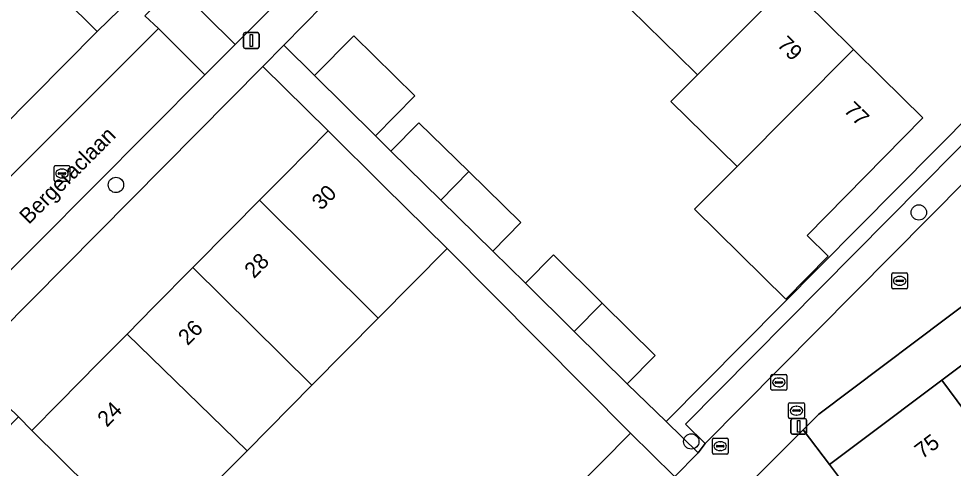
# Model space of a CAD drawing. Extents: x 157767 to 159172, y 387839 to 389425.
# Drawn here: x 158552.4 to 158611.9, y 388600.6 to 388629.2 of the extents above; entities that cross this region are included whole.
import ezdxf

# ---------------------------------------------------------------- set-up
doc = ezdxf.new("R2010")
doc.units = 0
for name, color, linetype in [('IMGEO_Boom', 7, 'Continuous'), ('IMGEO_Brandkraan', 7, 'Continuous'), ('IMGEO_Erf', 7, 'Continuous'), ('IMGEO_Groenvoorziening', 7, 'Continuous'), ('IMGEO_Kolk', 7, 'Continuous'), ('IMGEO_Lichtmast', 7, 'Continuous'), ('IMGEO_Openbare_ruimte_label', 7, 'Continuous'), ('IMGEO_Pand', 7, 'Continuous'), ('IMGEO_Pand_nummerreeks', 7, 'Continuous'), ('IMGEO_Parkeervlak_open', 7, 'Continuous'), ('IMGEO_Rijbaan_lokaal_open', 7, 'Continuous'), ('IMGEO_Rioolput', 7, 'Continuous'), ('IMGEO_Voetpad_open', 7, 'Continuous')]:
    doc.layers.add(name, color=color, linetype=linetype)

msp = doc.modelspace()

# ---------------------------------------------------------------- linework, layer by layer
at = {"layer": 'IMGEO_Boom'}
for centre in [(158558.603, 388618.6), (158609.713, 388616.847), (158595.227, 388602.27)]:
    msp.add_circle(centre, 0.489, dxfattribs=at)
at = {"layer": 'IMGEO_Brandkraan'}
for p, q in [((158601.423, 388603.807), (158601.423, 388604.659)), ((158601.498, 388604.733), (158602.35, 388604.733)), ((158602.424, 388604.659), (158602.424, 388603.807)), ((158601.682, 388604.227), (158601.682, 388604.239)), ((158602.12, 388604.19), (158601.722, 388604.19)), ((158601.725, 388604.276), (158602.123, 388604.276)), ((158601.911, 388604.513), (158601.936, 388604.513)), ((158602.166, 388604.239), (158602.166, 388604.227)), ((158602.35, 388603.733), (158601.498, 388603.733)), ((158601.934, 388603.953), (158601.909, 388603.953))]:
    msp.add_line(p, q, dxfattribs=at)
for points in [[(158601.423, 388603.807), (158601.423, 388604.659)], [(158601.498, 388604.733), (158602.35, 388604.733)], [(158602.424, 388604.659), (158602.424, 388603.807)], [(158602.35, 388603.733), (158601.498, 388603.733)]]:
    msp.add_lwpolyline(points, dxfattribs=at)
for centre, radius, start, end in [((158601.5, 388604.657), 0.0765, 91.55205, 178.44795), ((158601.5, 388604.657), 0.0765, 91.55205, 178.44795), ((158602.348, 388604.657), 0.0765, 1.55205, 88.44795), ((158602.348, 388604.657), 0.0765, 1.55205, 88.44795), ((158601.722, 388604.236), 0.0403, 85.87752, 175.75265), ((158601.719, 388604.226), 0.0366, 178.93798, 274.71019), ((158602.123, 388604.233), 0.043, 264.86636, 352.45326), ((158602.127, 388604.238), 0.0386, 1.73085, 96.63898), ((158601.5, 388603.809), 0.0765, 181.55205, 268.44795), ((158601.5, 388603.809), 0.0765, 181.55205, 268.44795), ((158602.348, 388603.809), 0.0765, 271.55205, 358.44795), ((158602.348, 388603.809), 0.0765, 271.55205, 358.44795)]:
    msp.add_arc(centre, radius, start, end, dxfattribs=at)
for centre, major_axis, ratio, start_param, end_param in [((158601.91, 388604.233), (-0.387, 0.002), 0.722429, 4.712389, 7.853982), ((158601.935, 388604.233), (-0.39, 0.002), 0.717154, 1.570796, 4.712389)]:
    msp.add_ellipse(centre, major_axis=major_axis, ratio=ratio, start_param=start_param, end_param=end_param, dxfattribs=at)
at = {"layer": 'IMGEO_Erf'}
for points in [[(158557.412, 388628.36), (158535.834, 388649.727), (158533.987, 388647.893), (158531.236, 388645.162), (158527.465, 388641.374), (158524.921, 388638.792), (158523.143, 388640.544), (158520.891, 388638.301), (158522.641, 388636.562), (158519.999, 388633.901), (158519.738, 388633.638), (158517.422, 388631.306), (158515.671, 388633.045), (158514.274, 388631.704), (158517.268, 388628.735), (158513.709, 388625.147), (158512.467, 388626.379), (158509.895, 388623.785), (158508.143, 388625.522), (158505.144, 388622.5), (158507.984, 388619.682), (158506.444, 388618.145), (158521.077, 388603.498)], [(158601.476, 388631.242), (158603.802, 388628.953), (158605.562, 388627.222), (158607.322, 388625.491), (158609.975, 388622.88), (158602.603, 388615.387), (158603.941, 388614.07), (158601.245, 388611.33), (158595.429, 388617.052), (158598.143, 388619.776), (158593.933, 388623.918), (158595.615, 388625.606), (158595.491, 388625.728), (158591.346, 388629.806)], [(158571.8, 388630.034), (158569.289, 388627.5), (158571.242, 388625.565), (158573.753, 388628.101), (158577.626, 388624.268), (158575.114, 388621.731), (158576.109, 388620.749), (158577.888, 388622.563), (158581.062, 388619.449), (158584.373, 388616.201), (158582.594, 388614.387), (158584.668, 388612.344), (158586.451, 388614.149), (158589.56, 388611.078), (158592.937, 388607.742), (158591.154, 388605.937), (158593.635, 388603.535), (158615.673, 388625.787)], [(158530.841, 388601.541), (158557.412, 388628.36)], [(158623.757, 388619.36), (158603.355, 388604.007), (158602.355, 388603.011), (158604.029, 388600.802), (158606.056, 388602.323), (158611.179, 388606.166), (158616.169, 388609.909)]]:
    msp.add_lwpolyline(points, dxfattribs=at)
for points in [[(158565.957, 388615.819), (158567.741, 388617.623), (158569.437, 388619.337), (158572.106, 388622.035), (158567.948, 388626.147), (158549.043, 388607.072), (158552.396, 388603.828), (158553.241, 388602.967), (158554.999, 388604.744), (158557.498, 388607.27), (158559.309, 388609.1), (158561.021, 388610.831), (158563.505, 388613.341)], [(158587.635, 388599.045), (158591.355, 388602.801), (158579.678, 388614.544), (158575.302, 388610.121), (158571.072, 388605.846), (158566.946, 388601.677), (158566.087, 388600.808), (158562.57, 388597.253), (158564.269, 388595.573), (158562.511, 388593.796), (158564.399, 388591.929), (158567.252, 388591.344), (158582.491, 388588.215), (158594.155, 388600.029), (158594.108, 388600.075), (158590.385, 388596.317), (158586.663, 388592.558), (158583.915, 388595.289)]]:
    msp.add_lwpolyline(points, close=True, dxfattribs=at)
at = {"layer": 'IMGEO_Groenvoorziening'}
for points in [[(158544.44, 388598.068), (158546.113, 388596.851), (158562.72, 388592.754), (158562.925, 388592.232), (158564.399, 388591.929), (158562.511, 388593.796), (158553.241, 388602.967), (158552.396, 388603.828), (158548.737, 388600.109), (158547.497, 388601.298)], [(158606.759, 388597.164), (158604.029, 388600.802), (158602.355, 388603.011), (158599.522, 388600.187)]]:
    msp.add_lwpolyline(points, dxfattribs=at)
at = {"layer": 'IMGEO_Kolk'}
for p, q in [((158554.668, 388618.901), (158554.668, 388619.753)), ((158554.743, 388619.827), (158555.595, 388619.827)), ((158555.156, 388619.607), (158555.181, 388619.607)), ((158555.669, 388619.753), (158555.669, 388618.901)), ((158554.927, 388619.321), (158554.927, 388619.333)), ((158555.365, 388619.284), (158554.967, 388619.284)), ((158554.97, 388619.37), (158555.368, 388619.37)), ((158555.179, 388619.047), (158555.154, 388619.047)), ((158555.411, 388619.333), (158555.411, 388619.321)), ((158555.595, 388618.827), (158554.743, 388618.827)), ((158608.069, 388612.995), (158608.921, 388612.995)), ((158607.994, 388612.069), (158607.994, 388612.921)), ((158608.253, 388612.489), (158608.253, 388612.501)), ((158608.691, 388612.452), (158608.293, 388612.452)), ((158608.296, 388612.538), (158608.694, 388612.538)), ((158608.482, 388612.775), (158608.507, 388612.775)), ((158608.737, 388612.501), (158608.737, 388612.489)), ((158608.995, 388612.921), (158608.995, 388612.069)), ((158608.921, 388611.995), (158608.069, 388611.995)), ((158608.505, 388612.215), (158608.48, 388612.215)), ((158596.567, 388601.545), (158596.567, 388602.397)), ((158596.642, 388602.471), (158597.494, 388602.471)), ((158597.055, 388602.251), (158597.08, 388602.251)), ((158597.568, 388602.397), (158597.568, 388601.545)), ((158596.826, 388601.965), (158596.826, 388601.977)), ((158597.264, 388601.928), (158596.866, 388601.928)), ((158596.869, 388602.014), (158597.267, 388602.014)), ((158597.078, 388601.691), (158597.053, 388601.691)), ((158597.31, 388601.977), (158597.31, 388601.965)), ((158597.494, 388601.471), (158596.642, 388601.471))]:
    msp.add_line(p, q, dxfattribs=at)
for points in [[(158554.668, 388618.901), (158554.668, 388619.753)], [(158554.743, 388619.827), (158555.595, 388619.827)], [(158555.669, 388619.753), (158555.669, 388618.901)], [(158555.595, 388618.827), (158554.743, 388618.827)], [(158608.069, 388612.995), (158608.921, 388612.995)], [(158607.994, 388612.069), (158607.994, 388612.921)], [(158608.995, 388612.921), (158608.995, 388612.069)], [(158608.921, 388611.995), (158608.069, 388611.995)], [(158596.567, 388601.545), (158596.567, 388602.397)], [(158596.642, 388602.471), (158597.494, 388602.471)], [(158597.568, 388602.397), (158597.568, 388601.545)], [(158597.494, 388601.471), (158596.642, 388601.471)]]:
    msp.add_lwpolyline(points, dxfattribs=at)
for centre, radius, start, end in [((158554.745, 388619.751), 0.0765, 91.55205, 178.44795), ((158554.745, 388619.751), 0.0765, 91.55205, 178.44795), ((158555.593, 388619.751), 0.0765, 1.55205, 88.44795), ((158555.593, 388619.751), 0.0765, 1.55205, 88.44795), ((158554.967, 388619.33), 0.0403, 85.87752, 175.75265), ((158554.964, 388619.32), 0.0366, 178.93798, 274.71019), ((158555.368, 388619.327), 0.043, 264.86636, 352.45326), ((158555.372, 388619.332), 0.0386, 1.73085, 96.63898), ((158554.745, 388618.903), 0.0765, 181.55205, 268.44795), ((158554.745, 388618.903), 0.0765, 181.55205, 268.44795), ((158555.593, 388618.903), 0.0765, 271.55205, 358.44795), ((158555.593, 388618.903), 0.0765, 271.55205, 358.44795), ((158608.071, 388612.919), 0.0765, 91.55205, 178.44795), ((158608.071, 388612.919), 0.0765, 91.55205, 178.44795), ((158608.919, 388612.919), 0.0765, 1.55205, 88.44795), ((158608.919, 388612.919), 0.0765, 1.55205, 88.44795), ((158608.293, 388612.498), 0.0403, 85.87752, 175.75265), ((158608.29, 388612.488), 0.0366, 178.93798, 274.71019), ((158608.694, 388612.495), 0.043, 264.86636, 352.45326), ((158608.698, 388612.5), 0.0386, 1.73085, 96.63898), ((158608.071, 388612.071), 0.0765, 181.55205, 268.44795), ((158608.071, 388612.071), 0.0765, 181.55205, 268.44795), ((158608.919, 388612.071), 0.0765, 271.55205, 358.44795), ((158608.919, 388612.071), 0.0765, 271.55205, 358.44795), ((158596.644, 388602.395), 0.0765, 91.55205, 178.44795), ((158596.644, 388602.395), 0.0765, 91.55205, 178.44795), ((158597.492, 388602.395), 0.0765, 1.55205, 88.44795), ((158597.492, 388602.395), 0.0765, 1.55205, 88.44795), ((158596.866, 388601.974), 0.0403, 85.87752, 175.75265), ((158596.863, 388601.964), 0.0366, 178.93798, 274.71019), ((158597.267, 388601.971), 0.043, 264.86636, 352.45326), ((158597.271, 388601.976), 0.0386, 1.73085, 96.63898), ((158596.644, 388601.547), 0.0765, 181.55205, 268.44795), ((158596.644, 388601.547), 0.0765, 181.55205, 268.44795), ((158597.492, 388601.547), 0.0765, 271.55205, 358.44795), ((158597.492, 388601.547), 0.0765, 271.55205, 358.44795)]:
    msp.add_arc(centre, radius, start, end, dxfattribs=at)
for centre, major_axis, ratio, start_param, end_param in [((158555.155, 388619.327), (-0.387, 0.002), 0.722429, 4.712389, 7.853982), ((158555.18, 388619.327), (-0.39, 0.002), 0.717154, 1.570796, 4.712389), ((158608.481, 388612.495), (-0.387, 0.002), 0.722429, 4.712389, 7.853982), ((158608.506, 388612.495), (-0.39, 0.002), 0.717154, 1.570796, 4.712389), ((158597.054, 388601.971), (-0.387, 0.002), 0.722429, 4.712389, 7.853982), ((158597.079, 388601.971), (-0.39, 0.002), 0.717154, 1.570796, 4.712389)]:
    msp.add_ellipse(centre, major_axis=major_axis, ratio=ratio, start_param=start_param, end_param=end_param, dxfattribs=at)
at = {"layer": 'IMGEO_Lichtmast'}
for p, q in [((158566.721, 388627.395), (158566.721, 388628.195)), ((158566.721, 388628.195), (158566.721, 388627.395)), ((158566.821, 388628.295), (158567.611, 388628.295)), ((158567.611, 388628.295), (158566.821, 388628.295)), ((158567.711, 388628.195), (158567.711, 388627.395)), ((158567.711, 388627.395), (158567.711, 388628.195)), ((158567.611, 388627.295), (158566.821, 388627.295)), ((158566.821, 388627.295), (158567.611, 388627.295)), ((158601.574, 388602.828), (158601.574, 388603.628)), ((158601.574, 388603.628), (158601.574, 388602.828)), ((158601.674, 388603.728), (158602.464, 388603.728)), ((158602.464, 388603.728), (158601.674, 388603.728)), ((158602.564, 388603.628), (158602.564, 388602.828)), ((158602.564, 388602.828), (158602.564, 388603.628)), ((158602.464, 388602.728), (158601.674, 388602.728)), ((158601.674, 388602.728), (158602.464, 388602.728))]:
    msp.add_line(p, q, dxfattribs=at)
for points in [[(158567.141, 388628.17), (158567.291, 388628.17), (158567.291, 388627.42), (158567.141, 388627.42), (158567.141, 388628.17)], [(158601.994, 388603.603), (158602.144, 388603.603), (158602.144, 388602.853), (158601.994, 388602.853), (158601.994, 388603.603)]]:
    msp.add_lwpolyline(points, dxfattribs=at)
for centre, start, end in [((158566.821, 388628.195), 90, 180), ((158566.821, 388628.195), 90, 180), ((158567.611, 388628.195), 0, 90), ((158567.611, 388628.195), 360, 90), ((158566.821, 388627.395), 180, 270), ((158566.821, 388627.395), 180, 270), ((158567.611, 388627.395), 270, 0), ((158567.611, 388627.395), 270, 0), ((158601.674, 388603.628), 90, 180), ((158601.674, 388603.628), 90, 180), ((158602.464, 388603.628), 0, 90), ((158602.464, 388603.628), 360, 90), ((158601.674, 388602.828), 180, 270), ((158601.674, 388602.828), 180, 270), ((158602.464, 388602.828), 270, 0), ((158602.464, 388602.828), 270, 0)]:
    msp.add_arc(centre, 0.1, start, end, dxfattribs=at)
at = {"layer": 'IMGEO_Pand'}
for points in [[(158601.351, 388631.365), (158603.101, 388633.123), (158600.633, 388635.546), (158598.758, 388637.386), (158591.346, 388629.806), (158595.491, 388625.728), (158595.615, 388625.606)], [(158605.562, 388627.222), (158603.802, 388628.953), (158601.476, 388631.242), (158601.351, 388631.365), (158595.615, 388625.606), (158593.933, 388623.918), (158598.143, 388619.776)], [(158575.114, 388621.731), (158577.626, 388624.268), (158573.753, 388628.101), (158571.242, 388625.565)], [(158609.975, 388622.88), (158607.322, 388625.491), (158605.562, 388627.222), (158598.143, 388619.776), (158595.429, 388617.052), (158601.245, 388611.33), (158603.941, 388614.07), (158602.603, 388615.387)], [(158579.278, 388617.64), (158581.062, 388619.449), (158577.888, 388622.563), (158576.109, 388620.749)], [(158567.741, 388617.623), (158575.302, 388610.121), (158579.678, 388614.544), (158575.661, 388618.519), (158572.106, 388622.035), (158569.437, 388619.337)], [(158579.278, 388617.64), (158582.594, 388614.387), (158584.373, 388616.201), (158581.062, 388619.449)], [(158567.741, 388617.623), (158565.957, 388615.819), (158563.505, 388613.341), (158571.072, 388605.846), (158575.302, 388610.121)], [(158589.56, 388611.078), (158586.451, 388614.149), (158584.668, 388612.344), (158587.773, 388609.277)], [(158559.309, 388609.1), (158566.946, 388601.677), (158571.072, 388605.846), (158563.505, 388613.341), (158561.021, 388610.831)], [(158589.56, 388611.078), (158587.773, 388609.277), (158591.154, 388605.937), (158592.937, 388607.742)], [(158611.179, 388606.166), (158617.04, 388598.277), (158617.178, 388598.091), (158622.269, 388601.91), (158622.151, 388602.067), (158616.169, 388609.909)], [(158559.309, 388609.1), (158557.498, 388607.27), (158554.999, 388604.744), (158553.241, 388602.967), (158562.511, 388593.796), (158564.269, 388595.573), (158562.57, 388597.253), (158566.087, 388600.808), (158566.946, 388601.677)], [(158611.179, 388606.166), (158606.056, 388602.323), (158604.029, 388600.802), (158606.759, 388597.164), (158608.786, 388598.685), (158610.614, 388596.248), (158609.677, 388595.578), (158613.268, 388590.763), (158619.279, 388595.247), (158617.178, 388598.091), (158617.04, 388598.277)], [(158587.635, 388599.045), (158590.385, 388596.317), (158594.108, 388600.075), (158591.355, 388602.801)]]:
    msp.add_lwpolyline(points, close=True, dxfattribs=at)
at = {"layer": 'IMGEO_Parkeervlak_open'}
msp.add_lwpolyline([(158617.51, 388623.723), (158616.381, 388625.106), (158594.85, 388603.366), (158596.12, 388602.134)], close=True, dxfattribs=at)
at = {"layer": 'IMGEO_Rijbaan_lokaal_open'}
for points in [[(158566.185, 388627.548), (158586.996, 388648.449), (158587.817, 388647.61), (158595.063, 388654.898), (158590.376, 388659.557), (158562.395, 388631.319)], [(158561.302, 388628.558), (158564.26, 388625.614), (158564.784, 388626.141), (158566.185, 388627.548), (158562.395, 388631.319), (158560.451, 388629.357)], [(158564.26, 388625.614), (158561.302, 388628.558), (158539.929, 388607.221), (158539.553, 388607.565), (158534.945, 388602.947), (158532.622, 388593.417), (158534.496, 388587.521), (158535.047, 388587.645), (158538.155, 388577.207), (158541.976, 388578.398), (158538.913, 388588.763), (158537.568, 388593.314), (158538.477, 388596.982), (158539.428, 388600.66)]]:
    msp.add_lwpolyline(points, close=True, dxfattribs=at)
at = {"layer": 'IMGEO_Rioolput'}
for p, q in [((158600.3, 388605.603), (158600.3, 388606.455)), ((158600.375, 388606.529), (158601.227, 388606.529)), ((158601.301, 388606.455), (158601.301, 388605.603)), ((158600.559, 388606.023), (158600.559, 388606.035)), ((158600.997, 388605.986), (158600.599, 388605.986)), ((158600.602, 388606.072), (158601, 388606.072)), ((158600.788, 388606.309), (158600.813, 388606.309)), ((158601.043, 388606.035), (158601.043, 388606.023)), ((158601.227, 388605.529), (158600.375, 388605.529)), ((158600.811, 388605.749), (158600.786, 388605.749))]:
    msp.add_line(p, q, dxfattribs=at)
for points in [[(158600.3, 388605.603), (158600.3, 388606.455)], [(158600.375, 388606.529), (158601.227, 388606.529)], [(158601.301, 388606.455), (158601.301, 388605.603)], [(158601.227, 388605.529), (158600.375, 388605.529)]]:
    msp.add_lwpolyline(points, dxfattribs=at)
for centre, radius, start, end in [((158600.377, 388606.453), 0.0765, 91.55205, 178.44795), ((158600.377, 388606.453), 0.0765, 91.55205, 178.44795), ((158601.225, 388606.453), 0.0765, 1.55205, 88.44795), ((158601.225, 388606.453), 0.0765, 1.55205, 88.44795), ((158600.599, 388606.032), 0.0403, 85.87752, 175.75265), ((158600.596, 388606.022), 0.0366, 178.93798, 274.71019), ((158601, 388606.029), 0.043, 264.86636, 352.45326), ((158601.004, 388606.034), 0.0386, 1.73085, 96.63898), ((158600.377, 388605.605), 0.0765, 181.55205, 268.44795), ((158600.377, 388605.605), 0.0765, 181.55205, 268.44795), ((158601.225, 388605.605), 0.0765, 271.55205, 358.44795), ((158601.225, 388605.605), 0.0765, 271.55205, 358.44795)]:
    msp.add_arc(centre, radius, start, end, dxfattribs=at)
for centre, major_axis, ratio, start_param, end_param in [((158600.787, 388606.029), (-0.387, 0.002), 0.722429, 4.712389, 7.853982), ((158600.812, 388606.029), (-0.39, 0.002), 0.717154, 1.570796, 4.712389)]:
    msp.add_ellipse(centre, major_axis=major_axis, ratio=ratio, start_param=start_param, end_param=end_param, dxfattribs=at)
at = {"layer": 'IMGEO_Voetpad_open'}
for points in [[(158503.37, 388673.018), (158514.447, 388661.869), (158528.133, 388648.093), (158528.371, 388647.854), (158529.355, 388646.863), (158529.451, 388646.96), (158532.202, 388649.691), (158534.049, 388651.525), (158535.834, 388649.727), (158557.412, 388628.36), (158559.524, 388630.436), (158550.58, 388639.332), (158550.505, 388639.257), (158547.268, 388642.455), (158547.353, 388642.542), (158536.538, 388653.299), (158532.764, 388657.052), (158531.974, 388657.838), (158530.953, 388656.804), (158527.313, 388653.173), (158523.076, 388657.421), (158505.439, 388675.205)], [(158534.945, 388602.947), (158539.553, 388607.565), (158539.929, 388607.221), (158561.302, 388628.558), (158560.451, 388629.357), (158562.395, 388631.319), (158590.376, 388659.557), (158589.411, 388660.505), (158559.524, 388630.436), (158557.412, 388628.36), (158530.841, 388601.541)], [(158547.497, 388601.298), (158545.364, 388603.361), (158549.043, 388607.072), (158567.948, 388626.147), (158569.289, 388627.5), (158571.8, 388630.034), (158577.552, 388635.837), (158579.644, 388637.964), (158587.033, 388645.475), (158593.956, 388652.392), (158596.708, 388651.742), (158595.063, 388654.898), (158587.817, 388647.61), (158586.996, 388648.449), (158566.185, 388627.548), (158564.784, 388626.141), (158564.26, 388625.614), (158539.428, 388600.66), (158538.477, 388596.982), (158537.568, 388593.314), (158538.913, 388588.763), (158541.422, 388589.584), (158543.993, 388590.408)], [(158596.816, 388597.574), (158599.522, 388600.187), (158602.355, 388603.011), (158603.355, 388604.007), (158623.757, 388619.36), (158616.629, 388626.752), (158615.673, 388625.787), (158616.381, 388625.106), (158617.51, 388623.723), (158596.12, 388602.134), (158595.662, 388601.555), (158594.155, 388600.029), (158582.491, 388588.215), (158567.252, 388591.344), (158564.399, 388591.929), (158562.925, 388592.232), (158562.72, 388592.754), (158546.113, 388596.851)]]:
    msp.add_lwpolyline(points, dxfattribs=at)
for points in [[(158582.594, 388614.387), (158579.278, 388617.64), (158576.109, 388620.749), (158575.114, 388621.731), (158571.242, 388625.565), (158569.289, 388627.5), (158567.948, 388626.147), (158572.106, 388622.035), (158575.661, 388618.519), (158579.678, 388614.544), (158591.355, 388602.801), (158594.108, 388600.075), (158594.155, 388600.029), (158595.662, 388601.555), (158593.635, 388603.535), (158591.154, 388605.937), (158587.773, 388609.277), (158584.668, 388612.344)], [(158616.381, 388625.106), (158615.673, 388625.787), (158593.635, 388603.535), (158595.662, 388601.555), (158596.12, 388602.134), (158594.85, 388603.366)]]:
    msp.add_lwpolyline(points, close=True, dxfattribs=at)

# ---------------------------------------------------------------- texts
at = {"layer": 'IMGEO_Openbare_ruimte_label'}
msp.add_text('Bergeraclaan', height=1, rotation=45.12147, dxfattribs=at).set_placement((158553.057, 388616.044))
at = {"layer": 'IMGEO_Pand_nummerreeks'}
for s, rotation, p in [('79', 315.46399, (158600.629, 388627.474)), ('77', 315.46399, (158604.878, 388623.293)), ('30', 45.30648, (158571.676, 388616.937)), ('28', 45.30648, (158567.386, 388612.6)), ('26', 45.30648, (158563.167, 388608.336)), ('24', 45.3069, (158558.025, 388603.139)), ('75', 36.87556, (158609.925, 388601.124))]:
    msp.add_text(s, height=1, rotation=rotation, dxfattribs=at).set_placement(p)

doc.saveas('drawing.dxf')
